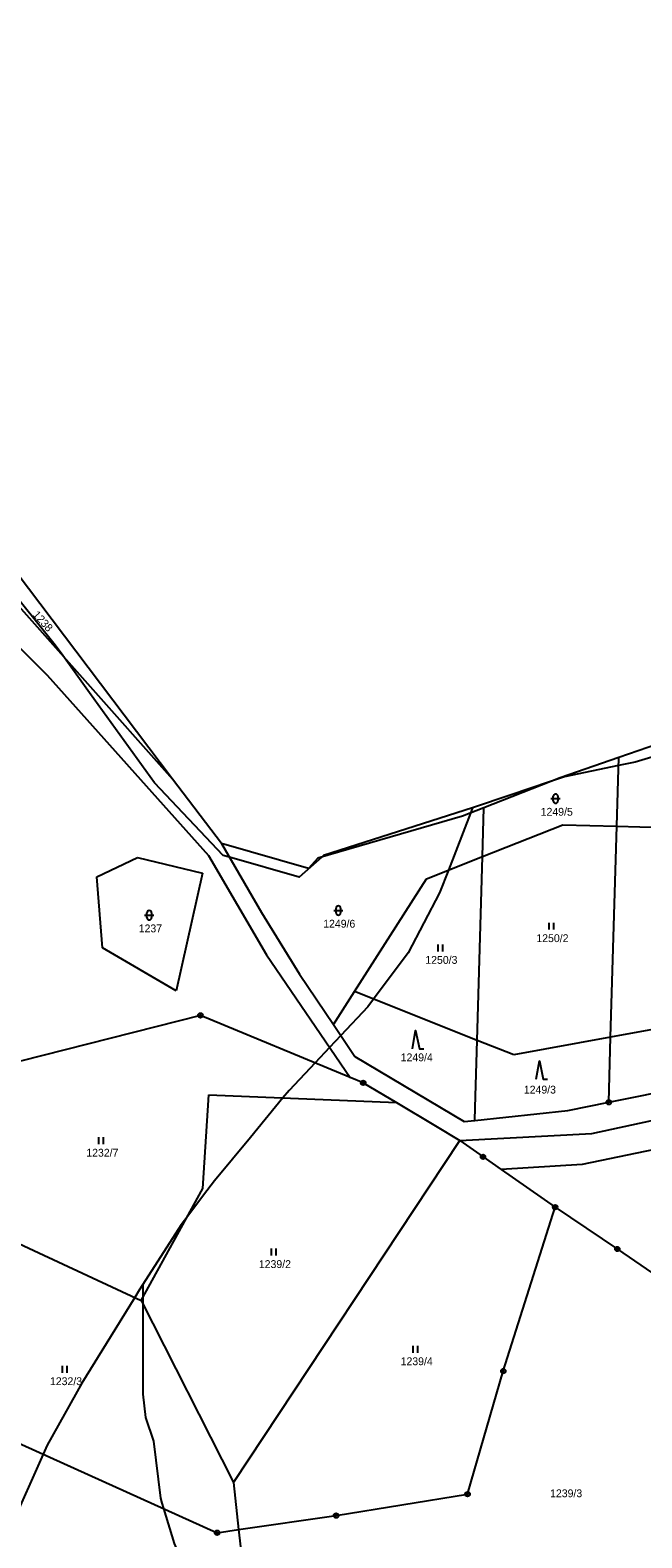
# Model space of a CAD drawing. Extents: x -439246 to -433691, y -1130252 to -1121148.
# Drawn here: x -438413.3 to -438280.7, y -1122451.7 to -1122124.8 of the extents above; entities that cross this region are included whole.
import ezdxf

# ---------------------------------------------------------------- set-up
doc = ezdxf.new("R2010")
doc.units = 0
for name, color, linetype in [('Vrstva 1', 7, 'Continuous'), ('Vrstva 18', 7, 'Continuous'), ('Vrstva 24', 7, 'Continuous'), ('Vrstva 25', 7, 'Continuous'), ('Vrstva 52', 7, 'Continuous')]:
    doc.layers.add(name, color=color, linetype=linetype)

msp = doc.modelspace()

# ---------------------------------------------------------------- linework, layer by layer
at = {"layer": 'Vrstva 1'}
for points in [[(-438382.39, -1122287.15), (-438416.31, -1122242.27)], [(-438420.47, -1122244.39), (-438382.39, -1122287.15)], [(-438426.7, -1122247.56), (-438409.59, -1122264.63)], [(-438409.59, -1122264.63), (-438374.63, -1122303.72)], [(-438273.14, -1122278.16), (-438285.72, -1122282.49)], [(-438285.72, -1122282.49), (-438298.44, -1122286.88)], [(-438286.15, -1122297.4), (-438285.72, -1122282.49)], [(-438371.82, -1122301.13), (-438382.39, -1122287.15)], [(-438298.44, -1122286.88), (-438314.92, -1122293.37)], [(-438319.58, -1122295.21), (-438350.9, -1122304.31)], [(-438314.92, -1122293.37), (-438319.58, -1122295.21)], [(-438315.23, -1122303.96), (-438314.92, -1122293.37)], [(-438315.23, -1122303.96), (-438297.81, -1122297.07)], [(-438297.81, -1122297.07), (-438286.15, -1122297.4)], [(-438287.48, -1122343.15), (-438286.15, -1122297.4)], [(-438286.15, -1122297.4), (-438241.3, -1122298.66)], [(-438352.95, -1122306.54), (-438371.82, -1122301.13)], [(-438371.82, -1122301.13), (-438363.17, -1122316.12)], [(-438398.85, -1122308.35), (-438390.02, -1122304.16)], [(-438390.02, -1122304.16), (-438375.94, -1122307.53)], [(-438374.63, -1122303.72), (-438362.06, -1122325.26)], [(-438350.9, -1122304.31), (-438352.95, -1122306.54)], [(-438327.37, -1122308.77), (-438315.23, -1122303.96)], [(-438316.39, -1122343.81), (-438315.23, -1122303.96)], [(-438397.58, -1122323.77), (-438398.85, -1122308.35)], [(-438375.94, -1122307.53), (-438381.6, -1122333.07)], [(-438342.99, -1122333.25), (-438327.37, -1122308.77)], [(-438363.17, -1122316.12), (-438354.88, -1122329.49)], [(-438381.6, -1122333.07), (-438397.58, -1122323.77)], [(-438362.06, -1122325.26), (-438343.94, -1122351.85)], [(-438354.88, -1122329.49), (-438347.56, -1122340.4)], [(-438347.56, -1122340.4), (-438342.99, -1122333.25)], [(-438316.39, -1122343.81), (-438342.99, -1122333.25)], [(-438376.37, -1122338.4), (-438435.11, -1122353.28)], [(-438343.94, -1122351.85), (-438376.37, -1122338.4)], [(-438257.35, -1122337.66), (-438287.48, -1122343.15)], [(-438347.56, -1122340.4), (-438342.91, -1122347.34)], [(-438316.81, -1122358.35), (-438316.39, -1122343.81)], [(-438308.44, -1122346.97), (-438316.39, -1122343.81)], [(-438287.48, -1122343.15), (-438308.44, -1122346.97)], [(-438287.89, -1122357.24), (-438287.48, -1122343.15)], [(-438287.89, -1122357.24), (-438223.14, -1122344.22)], [(-438342.91, -1122347.34), (-438319.2, -1122361.43)], [(-438291.54, -1122364.04), (-438233.55, -1122351.4)], [(-438341.09, -1122353.03), (-438343.94, -1122351.85)], [(-438341.09, -1122353.03), (-438333.91, -1122357.3)], [(-438375.82, -1122375.95), (-438374.57, -1122355.66)], [(-438374.57, -1122355.66), (-438333.91, -1122357.3)], [(-438333.91, -1122357.3), (-438325.42, -1122362.35)], [(-438296.78, -1122359.03), (-438287.89, -1122357.24)], [(-438319.2, -1122361.43), (-438316.92, -1122361.19)], [(-438316.92, -1122361.19), (-438316.81, -1122358.35)], [(-438316.92, -1122361.19), (-438296.78, -1122359.03)], [(-438236.88, -1122358.93), (-438293.67, -1122370.73)], [(-438325.42, -1122362.35), (-438320.15, -1122365.53)], [(-438320.15, -1122365.53), (-438291.54, -1122364.04)], [(-438369.17, -1122439.66), (-438320.15, -1122365.53)], [(-438320.15, -1122365.53), (-438315.13, -1122369.07)], [(-438315.13, -1122369.07), (-438311.21, -1122371.81)], [(-438293.67, -1122370.73), (-438311.21, -1122371.81)], [(-438311.21, -1122371.81), (-438299.5, -1122379.98)], [(-438389.21, -1122400.23), (-438375.82, -1122375.95)], [(-438435.81, -1122378.55), (-438389.21, -1122400.23)], [(-438310.73, -1122415.53), (-438299.5, -1122379.98)], [(-438299.5, -1122379.98), (-438286.02, -1122389.06)], [(-438286.02, -1122389.06), (-438257.45, -1122408.68)], [(-438389.21, -1122400.23), (-438369.17, -1122439.66)], [(-438318.48, -1122442.21), (-438310.73, -1122415.53)], [(-438437, -1122421.55), (-438372.77, -1122450.57)], [(-438369.17, -1122439.66), (-438368.12, -1122449.9)], [(-438346.97, -1122446.85), (-438318.48, -1122442.21)], [(-438368.12, -1122449.9), (-438346.97, -1122446.85)], [(-438372.77, -1122450.57), (-438368.12, -1122449.9)], [(-438368.12, -1122449.9), (-438367.48, -1122455.42)]]:
    msp.add_lwpolyline(points, dxfattribs=at)
at = {"layer": 'Vrstva 24'}
for centre, radius in [((-438376.37, -1122338.4), 0.5), ((-438376.37, -1122338.4), 0.1), ((-438341.09, -1122353.03), 0.5), ((-438341.09, -1122353.03), 0.1), ((-438287.89, -1122357.24), 0.5), ((-438287.89, -1122357.24), 0.1), ((-438315.13, -1122369.07), 0.5), ((-438315.13, -1122369.07), 0.1), ((-438299.5, -1122379.98), 0.5), ((-438299.5, -1122379.98), 0.1), ((-438286.02, -1122389.06), 0.5), ((-438286.02, -1122389.06), 0.1), ((-438310.73, -1122415.53), 0.5), ((-438310.73, -1122415.53), 0.1), ((-438318.48, -1122442.21), 0.5), ((-438318.48, -1122442.21), 0.1), ((-438346.97, -1122446.85), 0.5), ((-438346.97, -1122446.85), 0.1), ((-438372.77, -1122450.57), 0.5), ((-438372.77, -1122450.57), 0.1)]:
    msp.add_circle(centre, radius, dxfattribs=at)
at = {"layer": 'Vrstva 25'}
for p, q in [((-438300.4, -1122291.4), (-438298.4, -1122291.4)), ((-438299.9, -1122291.9), (-438299.9, -1122290.9)), ((-438298.9, -1122290.9), (-438298.9, -1122291.9)), ((-438346.98, -1122316.17), (-438346.98, -1122315.17)), ((-438345.98, -1122315.17), (-438345.98, -1122316.17)), ((-438388.47, -1122316.69), (-438386.47, -1122316.69)), ((-438387.97, -1122317.19), (-438387.97, -1122316.19)), ((-438386.97, -1122316.19), (-438386.97, -1122317.19)), ((-438347.48, -1122315.67), (-438345.48, -1122315.67)), ((-438300.78, -1122319.81), (-438300.78, -1122318.31)), ((-438299.78, -1122319.81), (-438299.78, -1122318.31)), ((-438324.85, -1122324.52), (-438324.85, -1122323.02)), ((-438323.85, -1122324.52), (-438323.85, -1122323.02)), ((-438398.39, -1122366.33), (-438398.39, -1122364.83)), ((-438397.39, -1122366.33), (-438397.39, -1122364.83)), ((-438360.99, -1122390.48), (-438360.99, -1122388.98)), ((-438359.99, -1122390.48), (-438359.99, -1122388.98)), ((-438330.25, -1122411.55), (-438330.25, -1122410.05)), ((-438329.25, -1122411.55), (-438329.25, -1122410.05)), ((-438406.27, -1122415.87), (-438406.27, -1122414.37)), ((-438405.27, -1122415.87), (-438405.27, -1122414.37))]:
    msp.add_line(p, q, dxfattribs=at)
for points in [[(-438330.43, -1122345.65), (-438329.73, -1122341.65), (-438328.93, -1122345.65), (-438327.93, -1122345.65)], [(-438303.62, -1122352.24), (-438302.92, -1122348.24), (-438302.12, -1122352.24), (-438301.12, -1122352.24)]]:
    msp.add_lwpolyline(points, dxfattribs=at)
for centre, start, end in [((-438299.4, -1122290.9), 0, 180), ((-438299.4, -1122291.9), 180, 0), ((-438346.48, -1122315.17), 0, 180), ((-438387.47, -1122316.19), 0, 180), ((-438387.47, -1122317.19), 180, 0), ((-438346.48, -1122316.17), 180, 0)]:
    msp.add_arc(centre, 0.5, start, end, dxfattribs=at)
at = {"layer": 'Vrstva 52'}
for points in [[(-438317.39, -1122293.36), (-438349.67, -1122303.74), (-438349.9, -1122303.93), (-438350.06, -1122304.06), (-438355, -1122308.42), (-438370.1, -1122304.11), (-438371.41, -1122303.74), (-438386.33, -1122287.97), (-438400.4, -1122268.45), (-438406.22, -1122260.39), (-438407.85, -1122258.14), (-438418.93, -1122244.29), (-438420.26, -1122244.62), (-438421.57, -1122244.95), (-438420.47, -1122244.39), (-438419.69, -1122243.99), (-438435.47, -1122220.1), (-438445.87, -1122210.05), (-438460.96, -1122201.57), (-438473.08, -1122194.75), (-438484.99, -1122175.83), (-438517.66, -1122140.43), (-438524.51, -1122128.56), (-438539.92, -1122115.51)], [(-438064.36, -1122211.05), (-438082.26, -1122212.75), (-438119.76, -1122218.29), (-438169.2, -1122209.34), (-438194.27, -1122206.52), (-438203.29, -1122205.51), (-438208.38, -1122204.69), (-438212.45, -1122204.03), (-438227.16, -1122201.67), (-438242.37, -1122200.39), (-438245.56, -1122200.12), (-438253.58, -1122231.29), (-438257.41, -1122242.37), (-438258.69, -1122248.33), (-438272.51, -1122277.1), (-438274.46, -1122281.15), (-438282.13, -1122283.49), (-438285.77, -1122284.25), (-438297.47, -1122286.69), (-438300.71, -1122287.77), (-438309.05, -1122290.57), (-438317.39, -1122293.36)], [(-438317.39, -1122293.36), (-438317.84, -1122294.52), (-438322.62, -1122306.89), (-438324.53, -1122311.83), (-438331.35, -1122324.83), (-438338.85, -1122334.89), (-438340.09, -1122336.55), (-438345.96, -1122342.79), (-438348.37, -1122345.35), (-438351.52, -1122348.7), (-438357.13, -1122354.66), (-438358.49, -1122356.31), (-438365.55, -1122364.85), (-438373.33, -1122374.26), (-438375.67, -1122377.37), (-438379.11, -1122381.93), (-438380.57, -1122383.85), (-438388.88, -1122396.78)], [(-438388.88, -1122396.78), (-438389.62, -1122397.96), (-438390.62, -1122399.57), (-438402.09, -1122418.16), (-438409.55, -1122431.58), (-438410.43, -1122433.56), (-438417.43, -1122449.27), (-438425.72, -1122470.49), (-438428.16, -1122476.73), (-438431.5, -1122485.28), (-438436.28, -1122502.69), (-438436.82, -1122504.67), (-438441.36, -1122516.89), (-438444.42, -1122525.13), (-438450.95, -1122542.74), (-438454.3, -1122551.76), (-438459.48, -1122561.36), (-438465.8, -1122573.07), (-438467.85, -1122576.2), (-438472.34, -1122583.06), (-438478.22, -1122592.05)], [(-438388.88, -1122396.78), (-438388.88, -1122399.64), (-438388.88, -1122400.87), (-438388.88, -1122420.5), (-438388.24, -1122425.62), (-438386.54, -1122430.73), (-438385.05, -1122443.09), (-438384.73, -1122444.13), (-438384.36, -1122445.33), (-438382.06, -1122452.89), (-438377.16, -1122464.61), (-438370.13, -1122478.03), (-438364.59, -1122483.79), (-438360.27, -1122486.93), (-438353.97, -1122491.5), (-438349.03, -1122495.08), (-438338.81, -1122499.98), (-438320.91, -1122506.42), (-438313.02, -1122509.26), (-438311.56, -1122509.78)]]:
    msp.add_lwpolyline(points, dxfattribs=at)

# ---------------------------------------------------------------- texts
at = {"layer": 'Vrstva 18'}
msp.add_text('1238', height=1.7, rotation=311.9135, dxfattribs=at).set_placement((-438412.83, -1122251.6))
for s, p in [('1249/5', (-438302.63, -1122295.1)), ('1237', (-438389.74, -1122320.39)), ('1249/6', (-438349.76, -1122319.37)), ('1250/2', (-438303.56, -1122322.51)), ('1250/3', (-438327.63, -1122327.22)), ('1249/4', (-438332.97, -1122348.35)), ('1249/3', (-438306.28, -1122355.35)), ('1232/7', (-438401.1, -1122369.03)), ('1239/2', (-438363.71, -1122393.18)), ('1239/4', (-438332.98, -1122414.25)), ('1232/3', (-438408.97, -1122418.57)), ('1239/3', (-438300.59, -1122442.88))]:
    msp.add_text(s, height=1.7, dxfattribs=at).set_placement(p)

doc.saveas('drawing.dxf')
